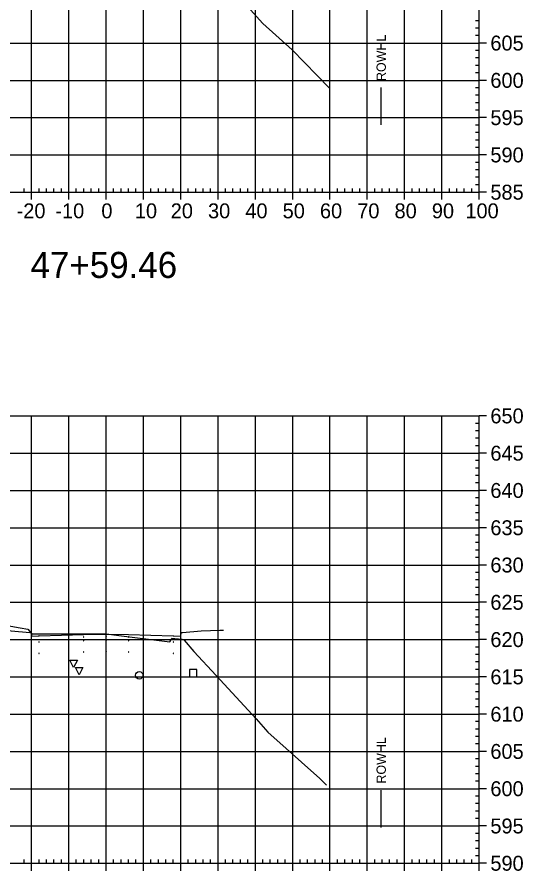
# Model space of a CAD drawing. Extents: x 708103 to 717568, y 374476 to 378707.
# Drawn here: x 712328.1 to 712463.7, y 378012.6 to 378241.6 of the extents above; entities that cross this region are included whole.
import ezdxf

# ---------------------------------------------------------------- set-up
doc = ezdxf.new("R2010")
doc.units = 0
for name, color, linetype in [('1', 7, 'Continuous'), ('13', 7, 'Continuous'), ('14', 7, 'Continuous'), ('22', 7, 'Continuous'), ('4', 7, 'Continuous'), ('57', 7, 'Continuous'), ('Existing', 7, 'Continuous'), ('XS_Right_of_Way', 7, 'Continuous')]:
    doc.layers.add(name, color=color, linetype=linetype)

msp = doc.modelspace()

# ---------------------------------------------------------------- linework, layer by layer
for points in [[(712351.93, 378075.4), (712352.03, 378075.4), (712352.03, 378075.5), (712351.93, 378075.5)], [(712333.93, 378073.92), (712334.03, 378073.92), (712334.03, 378074.02), (712333.93, 378074.02)], [(712345.93, 378075.28), (712346.03, 378075.28), (712346.03, 378075.38), (712345.93, 378075.38)], [(712345.93, 378074.28), (712346.03, 378074.28), (712346.03, 378074.38), (712345.93, 378074.38)], [(712351.93, 378074.4), (712352.03, 378074.4), (712352.03, 378074.5), (712351.93, 378074.5)], [(712357.93, 378075.28), (712358.03, 378075.28), (712358.03, 378075.38), (712357.93, 378075.38)], [(712357.93, 378074.28), (712358.03, 378074.28), (712358.03, 378074.38), (712357.93, 378074.38)], [(712369.93, 378073.92), (712370.03, 378073.92), (712370.03, 378074.02), (712369.93, 378074.02)], [(712333.93, 378070.92), (712334.03, 378070.92), (712334.03, 378071.02), (712333.93, 378071.02)], [(712345.93, 378071.28), (712346.03, 378071.28), (712346.03, 378071.38), (712345.93, 378071.38)], [(712351.93, 378071.4), (712352.03, 378071.4), (712352.03, 378071.5), (712351.93, 378071.5)], [(712357.93, 378071.28), (712358.03, 378071.28), (712358.03, 378071.38), (712357.93, 378071.38)], [(712369.93, 378070.92), (712370.03, 378070.92), (712370.03, 378071.02), (712369.93, 378071.02)]]:
    msp.add_lwpolyline(points, close=True)
at = {"layer": '1'}
for points in [[(712343.26, 378067.15), (712342.26, 378069.15), (712344.26, 378069.15)], [(712344.72, 378065.16), (712343.72, 378067.16), (712345.72, 378067.16)]]:
    msp.add_lwpolyline(points, close=True, dxfattribs=at)
at = {"layer": '13'}
msp.add_circle((712360.85, 378065.04), 1, dxfattribs=at)
at = {"layer": '14'}
for points in [[(712333.98, 378075.63), (712333.98, 378075.68), (712333.98, 378075.63), (712333.93, 378075.63), (712333.98, 378075.63), (712333.98, 378075.58), (712333.98, 378075.63), (712334.03, 378075.63)], [(712351.98, 378076.11), (712351.98, 378076.16), (712351.98, 378076.11), (712351.93, 378076.11), (712351.98, 378076.11), (712351.98, 378076.06), (712351.98, 378076.11), (712352.03, 378076.11)], [(712369.98, 378075.63), (712369.98, 378075.68), (712369.98, 378075.63), (712369.93, 378075.63), (712369.98, 378075.63), (712369.98, 378075.58), (712369.98, 378075.63), (712370.03, 378075.63)]]:
    msp.add_lwpolyline(points, dxfattribs=at)
at = {"layer": '22'}
msp.add_lwpolyline([(712299.09, 378098.59), (712319.1, 378078.57), (712320.48, 378077.19), (712321.48, 378077.15), (712326.48, 378076.95), (712331.48, 378076.55), (712331.9, 378076.55), (712331.98, 378075.55), (712333.98, 378075.63), (712345.98, 378075.99), (712351.98, 378076.11), (712357.98, 378075.99), (712369.98, 378075.63), (712371.98, 378075.55), (712372.07, 378076.55), (712372.48, 378076.55), (712377.48, 378076.95), (712382.48, 378077.15), (712383.48, 378077.19)], dxfattribs=at)
at = {"layer": '4'}
msp.add_lwpolyline([(712374.3, 378064.62), (712376.3, 378064.62), (712376.3, 378066.62), (712374.3, 378066.62)], close=True, dxfattribs=at)
at = {"layer": '57'}
for p, q in [((712331.98, 378194.63), (712331.98, 378324.63)), ((712341.98, 378194.63), (712341.98, 378324.63)), ((712351.98, 378194.63), (712351.98, 378324.63)), ((712361.98, 378194.63), (712361.98, 378324.63)), ((712371.98, 378194.63), (712371.98, 378324.63)), ((712381.98, 378194.63), (712381.98, 378324.63)), ((712391.98, 378194.63), (712391.98, 378324.63)), ((712401.98, 378194.63), (712401.98, 378324.63)), ((712411.98, 378194.63), (712411.98, 378324.63)), ((712421.98, 378194.63), (712421.98, 378324.63)), ((712431.98, 378194.63), (712431.98, 378324.63)), ((712441.98, 378194.63), (712441.98, 378324.63)), ((712451.98, 378194.63), (712451.98, 378324.63)), ((712451.98, 378194.63), (712451.98, 378324.63)), ((712451.98, 378240.63), (712450.98, 378240.63)), ((712451.98, 378238.63), (712450.98, 378238.63)), ((712451.98, 378236.63), (712450.98, 378236.63)), ((712251.98, 378234.63), (712451.98, 378234.63)), ((712453.98, 378234.63), (712451.98, 378234.63)), ((712451.98, 378232.63), (712450.98, 378232.63)), ((712451.98, 378230.63), (712450.98, 378230.63)), ((712451.98, 378228.63), (712450.98, 378228.63)), ((712251.98, 378224.63), (712451.98, 378224.63)), ((712451.98, 378226.63), (712450.98, 378226.63)), ((712453.98, 378224.63), (712451.98, 378224.63)), ((712451.98, 378222.63), (712450.98, 378222.63)), ((712451.98, 378220.63), (712450.98, 378220.63)), ((712451.98, 378218.63), (712450.98, 378218.63)), ((712451.98, 378216.63), (712450.98, 378216.63)), ((712251.98, 378214.63), (712451.98, 378214.63)), ((712453.98, 378214.63), (712451.98, 378214.63)), ((712451.98, 378212.63), (712450.98, 378212.63)), ((712451.98, 378210.63), (712450.98, 378210.63)), ((712451.98, 378208.63), (712450.98, 378208.63)), ((712451.98, 378206.63), (712450.98, 378206.63)), ((712251.98, 378204.63), (712451.98, 378204.63)), ((712453.98, 378204.63), (712451.98, 378204.63)), ((712451.98, 378202.63), (712450.98, 378202.63)), ((712451.98, 378200.63), (712450.98, 378200.63)), ((712451.98, 378198.63), (712450.98, 378198.63)), ((712251.98, 378194.63), (712451.98, 378194.63)), ((712251.98, 378194.63), (712451.98, 378194.63)), ((712329.98, 378194.63), (712329.98, 378195.63)), ((712331.98, 378192.63), (712331.98, 378194.63)), ((712333.98, 378194.63), (712333.98, 378195.63)), ((712335.98, 378194.63), (712335.98, 378195.63)), ((712337.98, 378194.63), (712337.98, 378195.63)), ((712339.98, 378194.63), (712339.98, 378195.63)), ((712341.98, 378192.63), (712341.98, 378194.63)), ((712343.98, 378194.63), (712343.98, 378195.63)), ((712345.98, 378194.63), (712345.98, 378195.63)), ((712347.98, 378194.63), (712347.98, 378195.63)), ((712349.98, 378194.63), (712349.98, 378195.63)), ((712351.98, 378192.63), (712351.98, 378194.63)), ((712353.98, 378194.63), (712353.98, 378195.63)), ((712355.98, 378194.63), (712355.98, 378195.63)), ((712357.98, 378194.63), (712357.98, 378195.63)), ((712359.98, 378194.63), (712359.98, 378195.63)), ((712361.98, 378192.63), (712361.98, 378194.63)), ((712363.98, 378194.63), (712363.98, 378195.63)), ((712365.98, 378194.63), (712365.98, 378195.63)), ((712367.98, 378194.63), (712367.98, 378195.63)), ((712369.98, 378194.63), (712369.98, 378195.63)), ((712371.98, 378192.63), (712371.98, 378194.63)), ((712373.98, 378194.63), (712373.98, 378195.63)), ((712375.98, 378194.63), (712375.98, 378195.63)), ((712377.98, 378194.63), (712377.98, 378195.63)), ((712379.98, 378194.63), (712379.98, 378195.63)), ((712381.98, 378192.63), (712381.98, 378194.63)), ((712383.98, 378194.63), (712383.98, 378195.63)), ((712385.98, 378194.63), (712385.98, 378195.63)), ((712387.98, 378194.63), (712387.98, 378195.63)), ((712389.98, 378194.63), (712389.98, 378195.63)), ((712391.98, 378192.63), (712391.98, 378194.63)), ((712393.98, 378194.63), (712393.98, 378195.63)), ((712395.98, 378194.63), (712395.98, 378195.63)), ((712397.98, 378194.63), (712397.98, 378195.63)), ((712399.98, 378194.63), (712399.98, 378195.63)), ((712401.98, 378192.63), (712401.98, 378194.63)), ((712403.98, 378194.63), (712403.98, 378195.63)), ((712405.98, 378194.63), (712405.98, 378195.63)), ((712407.98, 378194.63), (712407.98, 378195.63)), ((712409.98, 378194.63), (712409.98, 378195.63)), ((712411.98, 378192.63), (712411.98, 378194.63)), ((712413.98, 378194.63), (712413.98, 378195.63)), ((712415.98, 378194.63), (712415.98, 378195.63)), ((712417.98, 378194.63), (712417.98, 378195.63)), ((712419.98, 378194.63), (712419.98, 378195.63)), ((712421.98, 378192.63), (712421.98, 378194.63)), ((712423.98, 378194.63), (712423.98, 378195.63)), ((712425.98, 378194.63), (712425.98, 378195.63)), ((712427.98, 378194.63), (712427.98, 378195.63)), ((712429.98, 378194.63), (712429.98, 378195.63)), ((712431.98, 378192.63), (712431.98, 378194.63)), ((712433.98, 378194.63), (712433.98, 378195.63)), ((712435.98, 378194.63), (712435.98, 378195.63)), ((712437.98, 378194.63), (712437.98, 378195.63)), ((712439.98, 378194.63), (712439.98, 378195.63)), ((712441.98, 378192.63), (712441.98, 378194.63)), ((712443.98, 378194.63), (712443.98, 378195.63)), ((712445.98, 378194.63), (712445.98, 378195.63)), ((712447.98, 378194.63), (712447.98, 378195.63)), ((712449.98, 378194.63), (712449.98, 378195.63)), ((712451.98, 378196.63), (712450.98, 378196.63)), ((712451.98, 378192.63), (712451.98, 378194.63)), ((712453.98, 378194.63), (712451.98, 378194.63)), ((712251.98, 378134.63), (712451.98, 378134.63)), ((712331.98, 378014.63), (712331.98, 378134.63)), ((712341.98, 378014.63), (712341.98, 378134.63)), ((712351.98, 378014.63), (712351.98, 378134.63)), ((712361.98, 378014.63), (712361.98, 378134.63)), ((712371.98, 378014.63), (712371.98, 378134.63)), ((712381.98, 378014.63), (712381.98, 378134.63)), ((712391.98, 378014.63), (712391.98, 378134.63)), ((712401.98, 378014.63), (712401.98, 378134.63)), ((712411.98, 378014.63), (712411.98, 378134.63)), ((712421.98, 378014.63), (712421.98, 378134.63)), ((712431.98, 378014.63), (712431.98, 378134.63)), ((712441.98, 378014.63), (712441.98, 378134.63)), ((712451.98, 378014.63), (712451.98, 378134.63)), ((712451.98, 378014.63), (712451.98, 378134.63)), ((712453.98, 378134.63), (712451.98, 378134.63)), ((712451.98, 378132.63), (712450.98, 378132.63)), ((712451.98, 378130.63), (712450.98, 378130.63)), ((712451.98, 378128.63), (712450.98, 378128.63)), ((712451.98, 378126.63), (712450.98, 378126.63)), ((712251.98, 378124.63), (712451.98, 378124.63)), ((712453.98, 378124.63), (712451.98, 378124.63)), ((712451.98, 378122.63), (712450.98, 378122.63)), ((712451.98, 378120.63), (712450.98, 378120.63)), ((712451.98, 378118.63), (712450.98, 378118.63)), ((712251.98, 378114.63), (712451.98, 378114.63)), ((712451.98, 378116.63), (712450.98, 378116.63)), ((712453.98, 378114.63), (712451.98, 378114.63)), ((712451.98, 378112.63), (712450.98, 378112.63)), ((712451.98, 378110.63), (712450.98, 378110.63)), ((712451.98, 378108.63), (712450.98, 378108.63)), ((712451.98, 378106.63), (712450.98, 378106.63)), ((712251.98, 378104.63), (712451.98, 378104.63)), ((712453.98, 378104.63), (712451.98, 378104.63)), ((712451.98, 378102.63), (712450.98, 378102.63)), ((712451.98, 378100.63), (712450.98, 378100.63)), ((712451.98, 378098.63), (712450.98, 378098.63)), ((712451.98, 378096.63), (712450.98, 378096.63)), ((712251.98, 378094.63), (712451.98, 378094.63)), ((712453.98, 378094.63), (712451.98, 378094.63)), ((712451.98, 378092.63), (712450.98, 378092.63)), ((712451.98, 378090.63), (712450.98, 378090.63)), ((712451.98, 378088.63), (712450.98, 378088.63)), ((712451.98, 378086.63), (712450.98, 378086.63)), ((712251.98, 378084.63), (712451.98, 378084.63)), ((712451.98, 378082.63), (712450.98, 378082.63)), ((712453.98, 378084.63), (712451.98, 378084.63)), ((712451.98, 378080.63), (712450.98, 378080.63)), ((712451.98, 378078.63), (712450.98, 378078.63)), ((712451.98, 378076.63), (712450.98, 378076.63)), ((712251.98, 378074.63), (712451.98, 378074.63)), ((712453.98, 378074.63), (712451.98, 378074.63)), ((712451.98, 378072.63), (712450.98, 378072.63)), ((712451.98, 378070.63), (712450.98, 378070.63)), ((712451.98, 378068.63), (712450.98, 378068.63)), ((712451.98, 378066.63), (712450.98, 378066.63)), ((712251.98, 378064.63), (712451.98, 378064.63)), ((712453.98, 378064.63), (712451.98, 378064.63)), ((712451.98, 378062.63), (712450.98, 378062.63)), ((712451.98, 378060.63), (712450.98, 378060.63)), ((712451.98, 378058.63), (712450.98, 378058.63)), ((712451.98, 378056.63), (712450.98, 378056.63)), ((712251.98, 378054.63), (712451.98, 378054.63)), ((712451.98, 378052.63), (712450.98, 378052.63)), ((712453.98, 378054.63), (712451.98, 378054.63)), ((712451.98, 378050.63), (712450.98, 378050.63)), ((712451.98, 378048.63), (712450.98, 378048.63)), ((712451.98, 378046.63), (712450.98, 378046.63)), ((712251.98, 378044.63), (712451.98, 378044.63)), ((712453.98, 378044.63), (712451.98, 378044.63)), ((712451.98, 378042.63), (712450.98, 378042.63)), ((712451.98, 378040.63), (712450.98, 378040.63)), ((712451.98, 378038.63), (712450.98, 378038.63)), ((712451.98, 378036.63), (712450.98, 378036.63)), ((712251.98, 378034.63), (712451.98, 378034.63)), ((712453.98, 378034.63), (712451.98, 378034.63)), ((712451.98, 378032.63), (712450.98, 378032.63)), ((712451.98, 378030.63), (712450.98, 378030.63)), ((712451.98, 378028.63), (712450.98, 378028.63)), ((712451.98, 378026.63), (712450.98, 378026.63)), ((712251.98, 378024.63), (712451.98, 378024.63)), ((712453.98, 378024.63), (712451.98, 378024.63)), ((712451.98, 378022.63), (712450.98, 378022.63)), ((712451.98, 378020.63), (712450.98, 378020.63)), ((712451.98, 378018.63), (712450.98, 378018.63)), ((712451.98, 378016.63), (712450.98, 378016.63)), ((712251.98, 378014.63), (712451.98, 378014.63)), ((712251.98, 378014.63), (712451.98, 378014.63)), ((712329.98, 378014.63), (712329.98, 378015.63)), ((712331.98, 378012.63), (712331.98, 378014.63)), ((712333.98, 378014.63), (712333.98, 378015.63)), ((712335.98, 378014.63), (712335.98, 378015.63)), ((712337.98, 378014.63), (712337.98, 378015.63)), ((712339.98, 378014.63), (712339.98, 378015.63)), ((712341.98, 378012.63), (712341.98, 378014.63)), ((712343.98, 378014.63), (712343.98, 378015.63)), ((712345.98, 378014.63), (712345.98, 378015.63)), ((712347.98, 378014.63), (712347.98, 378015.63)), ((712349.98, 378014.63), (712349.98, 378015.63)), ((712351.98, 378012.63), (712351.98, 378014.63)), ((712353.98, 378014.63), (712353.98, 378015.63)), ((712355.98, 378014.63), (712355.98, 378015.63)), ((712357.98, 378014.63), (712357.98, 378015.63)), ((712359.98, 378014.63), (712359.98, 378015.63)), ((712361.98, 378012.63), (712361.98, 378014.63)), ((712363.98, 378014.63), (712363.98, 378015.63)), ((712365.98, 378014.63), (712365.98, 378015.63)), ((712367.98, 378014.63), (712367.98, 378015.63)), ((712369.98, 378014.63), (712369.98, 378015.63)), ((712371.98, 378012.63), (712371.98, 378014.63)), ((712373.98, 378014.63), (712373.98, 378015.63)), ((712375.98, 378014.63), (712375.98, 378015.63)), ((712377.98, 378014.63), (712377.98, 378015.63)), ((712379.98, 378014.63), (712379.98, 378015.63)), ((712381.98, 378012.63), (712381.98, 378014.63)), ((712383.98, 378014.63), (712383.98, 378015.63)), ((712385.98, 378014.63), (712385.98, 378015.63)), ((712387.98, 378014.63), (712387.98, 378015.63)), ((712389.98, 378014.63), (712389.98, 378015.63)), ((712391.98, 378012.63), (712391.98, 378014.63)), ((712393.98, 378014.63), (712393.98, 378015.63)), ((712395.98, 378014.63), (712395.98, 378015.63)), ((712397.98, 378014.63), (712397.98, 378015.63)), ((712399.98, 378014.63), (712399.98, 378015.63)), ((712401.98, 378012.63), (712401.98, 378014.63)), ((712403.98, 378014.63), (712403.98, 378015.63)), ((712405.98, 378014.63), (712405.98, 378015.63)), ((712407.98, 378014.63), (712407.98, 378015.63)), ((712409.98, 378014.63), (712409.98, 378015.63)), ((712411.98, 378012.63), (712411.98, 378014.63)), ((712413.98, 378014.63), (712413.98, 378015.63)), ((712415.98, 378014.63), (712415.98, 378015.63)), ((712417.98, 378014.63), (712417.98, 378015.63)), ((712419.98, 378014.63), (712419.98, 378015.63)), ((712421.98, 378012.63), (712421.98, 378014.63)), ((712423.98, 378014.63), (712423.98, 378015.63)), ((712425.98, 378014.63), (712425.98, 378015.63)), ((712427.98, 378014.63), (712427.98, 378015.63)), ((712429.98, 378014.63), (712429.98, 378015.63)), ((712431.98, 378012.63), (712431.98, 378014.63)), ((712433.98, 378014.63), (712433.98, 378015.63)), ((712435.98, 378014.63), (712435.98, 378015.63)), ((712437.98, 378014.63), (712437.98, 378015.63)), ((712439.98, 378014.63), (712439.98, 378015.63)), ((712441.98, 378012.63), (712441.98, 378014.63)), ((712443.98, 378014.63), (712443.98, 378015.63)), ((712445.98, 378014.63), (712445.98, 378015.63)), ((712447.98, 378014.63), (712447.98, 378015.63)), ((712449.98, 378014.63), (712449.98, 378015.63)), ((712451.98, 378012.63), (712451.98, 378014.63)), ((712453.98, 378014.63), (712451.98, 378014.63))]:
    msp.add_line(p, q, dxfattribs=at)
at = {"layer": 'Existing'}
for points in [[(712384.94, 378250.01), (712393.95, 378239.89), (712401.86, 378232.85), (712411.76, 378222.64)], [(712321.33, 378079.08), (712328.96, 378077.82), (712330.97, 378077.43), (712332.02, 378076.21), (712333.16, 378076.18), (712335.96, 378076.15), (712338.58, 378076.14), (712352.03, 378076.18), (712355.37, 378075.69), (712369.07, 378074.05), (712369.27, 378074.28), (712369.62, 378074.98), (712370.38, 378074.89), (712372.35, 378074.73), (712372.81, 378074.68), (712372.9, 378074.5), (712375.44, 378071.46), (712381.49, 378064.98), (712392.15, 378053.36), (712395.35, 378049.77), (712409.28, 378037.37), (712411.04, 378035.57)]]:
    msp.add_lwpolyline(points, dxfattribs=at)
at = {"layer": 'XS_Right_of_Way'}
for p, q in [((712425.64, 378222.69), (712425.64, 378212.69)), ((712425.64, 378034.24), (712425.64, 378024.24))]:
    msp.add_line(p, q, dxfattribs=at)

# ---------------------------------------------------------------- texts
at = {"layer": '1'}
msp.add_text('47+59.46', height=7, dxfattribs=at).set_placement((712331.71, 378171.63))
at = {"layer": '14'}
for p in [(712377.45, 378076.24), (712382.45, 378077.1), (712382.45, 378076.44)]:
    msp.add_text('+', height=0.1, dxfattribs=at).set_placement(p)
at = {"layer": '57'}
for s, p in [('605', (712454.98, 378232.63)), ('600', (712454.98, 378222.63)), ('595', (712454.98, 378212.63)), ('590', (712454.98, 378202.63)), ('585', (712454.98, 378192.63)), ('-20', (712327.98, 378187.63)), ('-10', (712338.37, 378187.63)), ('0', (712350.69, 378187.63)), ('10', (712359.68, 378187.63)), ('20', (712369.29, 378187.63)), ('30', (712379.29, 378187.63)), ('40', (712389.29, 378187.63)), ('50', (712399.29, 378187.63)), ('60', (712409.29, 378187.63)), ('70', (712419.29, 378187.63)), ('80', (712429.29, 378187.63)), ('90', (712439.29, 378187.63)), ('100', (712448.28, 378187.63)), ('650', (712454.98, 378132.63)), ('645', (712454.98, 378122.63)), ('640', (712454.98, 378112.63)), ('635', (712454.98, 378102.63)), ('630', (712454.98, 378092.63)), ('625', (712454.98, 378082.63)), ('620', (712454.98, 378072.63)), ('615', (712454.98, 378062.63)), ('610', (712454.98, 378052.63)), ('605', (712454.98, 378042.63)), ('600', (712454.98, 378032.63)), ('595', (712454.98, 378022.63)), ('590', (712454.98, 378012.63))]:
    msp.add_text(s, height=4, dxfattribs=at).set_placement(p)
at = {"layer": 'XS_Right_of_Way'}
for p in [(712426.96, 378224.45), (712426.96, 378036)]:
    msp.add_text('ROWHL', height=2.5, rotation=90, dxfattribs=at).set_placement(p)

doc.saveas('drawing.dxf')
